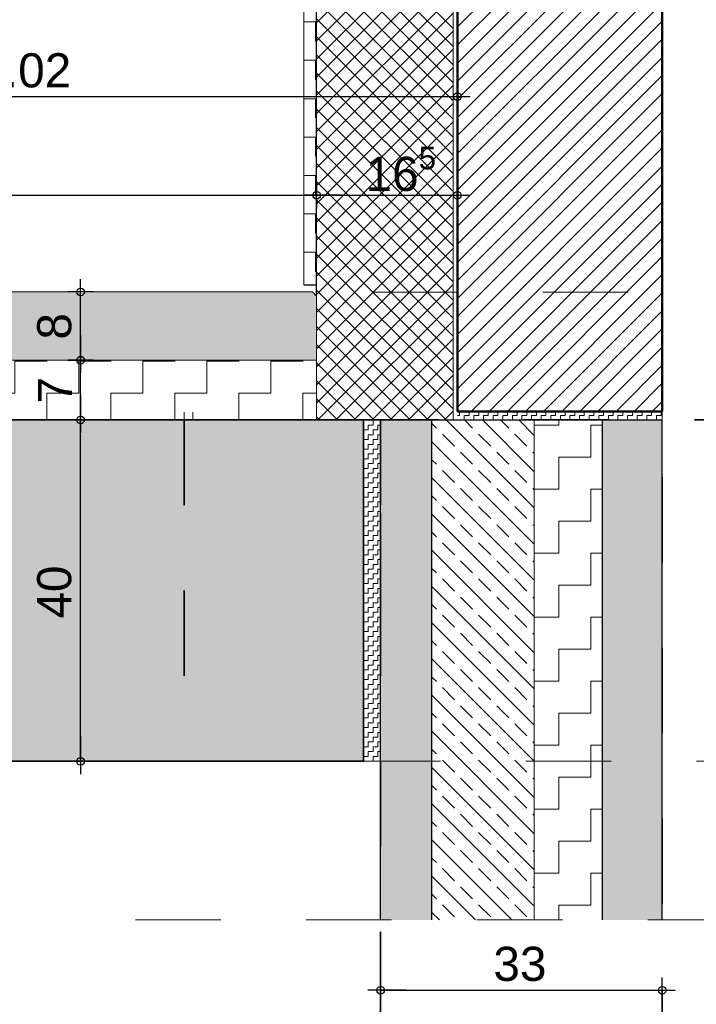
# Model space of a CAD drawing. Header units: metres. Extents: x 1316.5 to 1415.3, y -94.1 to -52.
# Tile 552 of 656: x 1413.5 to 1414.3, y -76.8 to -75.7. Entities that reach past the tile are written whole.
import ezdxf

# ---------------------------------------------------------------- set-up
doc = ezdxf.new("R2010")
doc.units = ezdxf.units.M
doc.header["$PDMODE"] = 65
for name, pattern in [('AUSGEZOGEN', [0]), ('GETRENNT2_S10', [0.045, 0.02, -0.01, 0, -0.005, 0, -0.01]), ('PUNKT2_S9', [0.0015, 0, -0.0015]), ('STRICHPUNKT2_S5', [0.1, 0.07, -0.01, 0.01, -0.01]), ('VERDECKT2_S2', [0.03, 0.02, -0.01])]:
    doc.linetypes.add(name, pattern=pattern)
for name, color, linetype, lineweight in [('XR$3$Achsen', 4, 'AUSGEZOGEN', 13), ('XR$3$Allgemein', 4, 'AUSGEZOGEN', 13), ('XR$3$Bodenplatte', 1, 'AUSGEZOGEN', 50), ('XR$3$Fenster', 3, 'AUSGEZOGEN', 18), ('XR$3$Maßlinie 1_50', 7, 'AUSGEZOGEN', 25), ('XR$3$Muster', 4, 'AUSGEZOGEN', 13), ('XR$3$Möblierung', 4, 'AUSGEZOGEN', 13), ('XR$3$Schraffur', 4, 'AUSGEZOGEN', 13), ('XR$3$STANDARD_1', 7, 'AUSGEZOGEN', 25), ('XR$3$Türen', 3, 'AUSGEZOGEN', 18), ('XR$3$Wand', 1, 'AUSGEZOGEN', 50), ('XR$3$Wand Mauerwerk tr_1', 42, 'AUSGEZOGEN', 18)]:
    doc.layers.add(name, color=color, linetype=linetype, lineweight=lineweight)
doc.styles.add('ARIAL', font='arial.ttf')
doc.dimstyles.new('DIMSTYLE_21', dxfattribs={"dimtxt": 0.04, "dimasz": 0.03, "dimexe": 0, "dimexo": 1e-06, "dimgap": 0.02, "dimtad": 2, "dimdec": 0, "dimlfac": 100, "dimrnd": 0.5, "dimzin": 12, "dimdsep": 46, "dimtxsty": 'ARIAL', "dimblk1": 'ALL_ML_KREIS', "dimblk2": 'ALL_ML_KREIS', "dimsah": 1, "dimcen": 0, "dimse1": 1, "dimse2": 1, "dimclrd": 7, "dimclre": 7, "dimclrt": 7, "dimadec": 0, "dimazin": 0, "dimtfac": 1, "dimtdec": 0, "dimtix": 1, "dimtmove": 2, "dimatfit": 3, "dimfxl": 0, "dimtzin": 0, "dimlwd": 0, "dimlwe": 25, "dimarcsym": 0})
doc.dimstyles.new('DIMSTYLE_25', dxfattribs={"dimtxt": 0.03, "dimasz": 0.03, "dimexe": 0, "dimexo": 1e-06, "dimgap": 0.015, "dimtad": 2, "dimdec": 0, "dimlfac": 100, "dimrnd": 0.5, "dimzin": 12, "dimdsep": 46, "dimtxsty": 'ARIAL', "dimblk1": 'ALL_ML_KREIS', "dimblk2": 'ALL_ML_KREIS', "dimsah": 1, "dimcen": 0, "dimse1": 1, "dimse2": 1, "dimclrd": 7, "dimclre": 7, "dimclrt": 7, "dimadec": 0, "dimazin": 0, "dimtfac": 1, "dimtdec": 0, "dimtix": 1, "dimtmove": 2, "dimatfit": 3, "dimfxl": 0, "dimtzin": 0, "dimlwd": 0, "dimlwe": 25, "dimarcsym": 0})
doc.dimstyles.new('DIMSTYLE_27', dxfattribs={"dimtxt": 0.04, "dimasz": 0.03, "dimexe": 0, "dimexo": 1e-06, "dimgap": 0.02, "dimtad": 2, "dimrnd": 0.005, "dimzin": 4, "dimdsep": 46, "dimtxsty": 'ARIAL', "dimblk1": 'ALL_ML_KREIS', "dimblk2": 'ALL_ML_KREIS', "dimsah": 1, "dimcen": 0, "dimse1": 1, "dimse2": 1, "dimclrd": 7, "dimclre": 7, "dimclrt": 7, "dimadec": 0, "dimazin": 0, "dimtfac": 1, "dimtdec": 0, "dimtix": 1, "dimtmove": 2, "dimatfit": 3, "dimfxl": 0, "dimtzin": 0, "dimlwd": 0, "dimlwe": 25, "dimarcsym": 0})
doc.dimstyles.new('DIMSTYLE_36', dxfattribs={"dimtxt": 0.03, "dimasz": 0.03, "dimexe": 0, "dimexo": 1e-06, "dimgap": 0.015, "dimtad": 2, "dimdec": 0, "dimlfac": 100, "dimrnd": 0.5, "dimzin": 12, "dimdsep": 46, "dimtxsty": 'ARIAL', "dimblk1": 'ALL_ML_KREIS', "dimblk2": 'ALL_ML_KREIS', "dimsah": 1, "dimcen": 0, "dimse1": 1, "dimse2": 1, "dimclrd": 7, "dimclre": 7, "dimclrt": 7, "dimadec": 0, "dimazin": 0, "dimtfac": 1, "dimtdec": 0, "dimtix": 1, "dimtmove": 2, "dimatfit": 3, "dimfxl": 0, "dimtvp": 1.2, "dimtzin": 0, "dimlwd": 0, "dimlwe": 25, "dimarcsym": 0})
doc.dimstyles.new('DIMSTYLE_37', dxfattribs={"dimtxt": 0.04, "dimasz": 0.03, "dimexe": 0, "dimexo": 1e-06, "dimgap": 0.02, "dimtad": 2, "dimdec": 3, "dimrnd": 0.005, "dimzin": 4, "dimdsep": 46, "dimtxsty": 'ARIAL', "dimblk1": 'ALL_ML_KREIS', "dimblk2": 'ALL_ML_KREIS', "dimsah": 1, "dimcen": 0, "dimse1": 1, "dimse2": 1, "dimclrd": 7, "dimclre": 7, "dimclrt": 7, "dimadec": 0, "dimazin": 0, "dimtfac": 1, "dimtdec": 0, "dimtix": 1, "dimtmove": 2, "dimatfit": 3, "dimfxl": 0, "dimtzin": 0, "dimlwd": 0, "dimlwe": 25, "dimarcsym": 0})
doc.dimstyles.new('DIMSTYLE_4', dxfattribs={"dimtxt": 0.04, "dimasz": 0.03, "dimexe": 0, "dimexo": 1e-06, "dimgap": 0.02, "dimtad": 2, "dimdec": 1, "dimlfac": 100, "dimrnd": 0.5, "dimzin": 4, "dimdsep": 46, "dimtxsty": 'ARIAL', "dimblk1": 'ALL_ML_KREIS', "dimblk2": 'ALL_ML_KREIS', "dimsah": 1, "dimcen": 0, "dimse1": 1, "dimse2": 1, "dimclrd": 7, "dimclre": 7, "dimclrt": 7, "dimadec": 0, "dimazin": 0, "dimtfac": 1, "dimtdec": 0, "dimtix": 1, "dimtmove": 2, "dimatfit": 3, "dimfxl": 0, "dimtzin": 0, "dimlwd": 0, "dimlwe": 25, "dimarcsym": 0})
doc.dimstyles.new('DIMSTYLE_5', dxfattribs={"dimtxt": 0.04, "dimasz": 0.03, "dimexe": 0, "dimexo": 1e-06, "dimgap": 0.02, "dimtad": 2, "dimdec": 1, "dimlfac": 100, "dimrnd": 0.5, "dimzin": 4, "dimdsep": 46, "dimtxsty": 'ARIAL', "dimblk1": 'ALL_ML_KREIS', "dimblk2": 'ALL_ML_KREIS', "dimsah": 1, "dimcen": 0, "dimse1": 1, "dimse2": 1, "dimclrd": 7, "dimclre": 7, "dimclrt": 7, "dimadec": 0, "dimazin": 0, "dimtfac": 1, "dimtdec": 0, "dimtix": 1, "dimtmove": 2, "dimatfit": 3, "dimfxl": 0, "dimtvp": 1.2, "dimtzin": 0, "dimlwd": 0, "dimlwe": 25, "dimarcsym": 0})
pattern_1 = [(90, (-0.01125, 0.01125), (-0.005625, 0.005625), [0.005625, -0.005625]), (180, (-0.01125, 0.01125), (-0.005625, -0.005625), [0.005625, -0.005625])]
pattern_2 = [(90, (-0.075, 0.075), (-0.0375, 0.0375), [0.0375, -0.0375]), (180, (-0.075, 0.075), (-0.0375, -0.0375), [0.0375, -0.0375])]

# ---------------------------------------------------------------- blocks, each defined once
blk = doc.blocks.new('ALL_ML_KREIS')
at = {"color": 0, "linetype": 'ByBlock', "lineweight": -2}
for p, q in [((0, -0.5), (0, 0.5)), ((-1, 0), (0.5, 0))]:
    blk.add_line(p, q, dxfattribs=at)
blk.add_circle((0, 0), 0.15, dxfattribs=at)
blk = doc.blocks.new('*D193')
at = {"layer": 'DEFPOINTS', "color": 7, "linetype": 'AUSGEZOGEN', "lineweight": 25, "transparency": 33554687}
for p in [(1413.624, -76.1564), (1413.6022, -76.5564), (1413.6295, -76.5564)]:
    blk.add_point(p, dxfattribs=at)
at = {"layer": 'XR$3$Maßlinie 1_50', "color": 7, "linetype": 'AUSGEZOGEN', "lineweight": -2, "transparency": 33554687}
blk.add_line((1413.6022, -76.5564), (1413.6022, -76.1564), dxfattribs=at)
at = {"layer": 'XR$3$Maßlinie 1_50', "color": 7, "linetype": 'AUSGEZOGEN', "lineweight": 25, "transparency": 33554687, "xscale": 0.03, "yscale": 0.03, "zscale": 0.03}
for p, rotation in [((1413.6022, -76.1564), 90), ((1413.6022, -76.5564), 270)]:
    blk.add_blockref('ALL_ML_KREIS', p, dxfattribs=dict(at, rotation=rotation))
at = {"layer": 'XR$3$Maßlinie 1_50', "color": 7, "linetype": 'AUSGEZOGEN', "lineweight": 25, "transparency": 33554687, "insert": (1413.5716, -76.3581), "char_height": 0.04, "width": 0.08, "attachment_point": 5, "rotation": 90, "style": 'ARIAL'}
blk.add_mtext('\\A1;{40}', dxfattribs=at)
blk = doc.blocks.new('*D194')
at = {"layer": 'DEFPOINTS', "color": 7, "linetype": 'AUSGEZOGEN', "lineweight": 25, "transparency": 33554687}
for p in [(1413.6268, -76.0864), (1413.6022, -76.1564), (1413.624, -76.1564)]:
    blk.add_point(p, dxfattribs=at)
at = {"layer": 'XR$3$Maßlinie 1_50', "color": 7, "linetype": 'AUSGEZOGEN', "lineweight": -2, "transparency": 33554687}
blk.add_line((1413.6022, -76.1564), (1413.6022, -76.0864), dxfattribs=at)
at = {"layer": 'XR$3$Maßlinie 1_50', "color": 7, "linetype": 'AUSGEZOGEN', "lineweight": 25, "transparency": 33554687, "xscale": 0.03, "yscale": 0.03, "zscale": 0.03}
for p, rotation in [((1413.6022, -76.0864), 90), ((1413.6022, -76.1564), 270)]:
    blk.add_blockref('ALL_ML_KREIS', p, dxfattribs=dict(at, rotation=rotation))
at = {"layer": 'XR$3$Maßlinie 1_50', "color": 7, "linetype": 'AUSGEZOGEN', "lineweight": 25, "transparency": 33554687, "insert": (1413.5722, -76.1216), "char_height": 0.04, "width": 0.04, "attachment_point": 5, "rotation": 90, "style": 'ARIAL'}
blk.add_mtext('\\A1;{7}', dxfattribs=at)
blk = doc.blocks.new('*D195')
at = {"layer": 'DEFPOINTS', "color": 7, "linetype": 'AUSGEZOGEN', "lineweight": 25, "transparency": 33554687}
for p in [(1413.8033, -76.0064), (1413.6022, -76.0864), (1413.6268, -76.0864)]:
    blk.add_point(p, dxfattribs=at)
at = {"layer": 'XR$3$Maßlinie 1_50', "color": 7, "linetype": 'AUSGEZOGEN', "lineweight": -2, "transparency": 33554687}
blk.add_line((1413.6022, -76.0864), (1413.6022, -76.0064), dxfattribs=at)
at = {"layer": 'XR$3$Maßlinie 1_50', "color": 7, "linetype": 'AUSGEZOGEN', "lineweight": 25, "transparency": 33554687, "xscale": 0.03, "yscale": 0.03, "zscale": 0.03}
for p, rotation in [((1413.6022, -76.0064), 90), ((1413.6022, -76.0864), 270)]:
    blk.add_blockref('ALL_ML_KREIS', p, dxfattribs=dict(at, rotation=rotation))
at = {"layer": 'XR$3$Maßlinie 1_50', "color": 7, "linetype": 'AUSGEZOGEN', "lineweight": 25, "transparency": 33554687, "insert": (1413.5716, -76.0467), "char_height": 0.04, "width": 0.04, "attachment_point": 5, "rotation": 90, "style": 'ARIAL'}
blk.add_mtext('\\A1;{8}', dxfattribs=at)
blk = doc.blocks.new('*D275')
at = {"layer": 'DEFPOINTS', "color": 7, "linetype": 'AUSGEZOGEN', "lineweight": 25, "transparency": 33554687}
for p in [(1413.9438, -76.1564), (1414.608, -76.5564), (1414.6353, -76.5564)]:
    blk.add_point(p, dxfattribs=at)
at = {"layer": 'XR$3$Maßlinie 1_50', "color": 7, "linetype": 'AUSGEZOGEN', "lineweight": -2, "transparency": 33554687}
blk.add_line((1414.6353, -76.5564), (1414.6353, -76.1564), dxfattribs=at)
at = {"layer": 'XR$3$Maßlinie 1_50', "color": 7, "linetype": 'AUSGEZOGEN', "lineweight": 25, "transparency": 33554687, "xscale": 0.03, "yscale": 0.03, "zscale": 0.03}
for p, rotation in [((1414.6353, -76.1564), 90), ((1414.6353, -76.5564), 270)]:
    blk.add_blockref('ALL_ML_KREIS', p, dxfattribs=dict(at, rotation=rotation))
at = {"layer": 'XR$3$Maßlinie 1_50', "color": 7, "linetype": 'AUSGEZOGEN', "lineweight": 25, "transparency": 33554687, "insert": (1414.6098, -76.3577), "char_height": 0.03, "width": 0.06, "attachment_point": 5, "rotation": 90, "style": 'ARIAL'}
blk.add_mtext('\\A1;{40}', dxfattribs=at)
blk = doc.blocks.new('*D276')
at = {"layer": 'DEFPOINTS', "color": 7, "linetype": 'AUSGEZOGEN', "lineweight": 25, "transparency": 33554687}
for p in [(1414.2838, -76.1464), (1413.9438, -76.1564), (1414.6353, -76.1564)]:
    blk.add_point(p, dxfattribs=at)
at = {"layer": 'XR$3$Maßlinie 1_50', "color": 7, "linetype": 'AUSGEZOGEN', "lineweight": -2, "transparency": 33554687}
blk.add_line((1414.6353, -76.1564), (1414.6353, -76.1464), dxfattribs=at)
at = {"layer": 'XR$3$Maßlinie 1_50', "color": 7, "linetype": 'AUSGEZOGEN', "lineweight": 25, "transparency": 33554687, "xscale": 0.03, "yscale": 0.03, "zscale": 0.03}
for p, rotation in [((1414.6353, -76.1564), 270), ((1414.6353, -76.1464), 90)]:
    blk.add_blockref('ALL_ML_KREIS', p, dxfattribs=dict(at, rotation=rotation))
at = {"layer": 'XR$3$Maßlinie 1_50', "color": 7, "linetype": 'AUSGEZOGEN', "lineweight": 25, "transparency": 33554687, "insert": (1414.5953, -76.1487), "char_height": 0.03, "width": 0.03, "attachment_point": 5, "rotation": 90, "style": 'ARIAL'}
blk.add_mtext('\\A1;{1}', dxfattribs=at)
blk = doc.blocks.new('*D277')
at = {"layer": 'DEFPOINTS', "color": 7, "linetype": 'AUSGEZOGEN', "lineweight": 25, "transparency": 33554687}
for p in [(1414.2838, -75.4964), (1414.2838, -76.1464), (1414.6353, -76.1464)]:
    blk.add_point(p, dxfattribs=at)
at = {"layer": 'XR$3$Maßlinie 1_50', "color": 7, "linetype": 'AUSGEZOGEN', "lineweight": -2, "transparency": 33554687}
blk.add_line((1414.6353, -76.1464), (1414.6353, -75.4964), dxfattribs=at)
at = {"layer": 'XR$3$Maßlinie 1_50', "color": 7, "linetype": 'AUSGEZOGEN', "lineweight": 25, "transparency": 33554687, "xscale": 0.03, "yscale": 0.03, "zscale": 0.03}
for p, rotation in [((1414.6353, -75.4964), 90), ((1414.6353, -76.1464), 270)]:
    blk.add_blockref('ALL_ML_KREIS', p, dxfattribs=dict(at, rotation=rotation))
at = {"layer": 'XR$3$Maßlinie 1_50', "color": 7, "linetype": 'AUSGEZOGEN', "lineweight": 25, "transparency": 33554687, "insert": (1414.6098, -75.8228), "char_height": 0.03, "width": 0.06, "attachment_point": 5, "rotation": 90, "style": 'ARIAL'}
blk.add_mtext('\\A1;{65}', dxfattribs=at)
blk = doc.blocks.new('*D288')
at = {"layer": 'DEFPOINTS', "color": 7, "linetype": 'AUSGEZOGEN', "lineweight": 25, "transparency": 33554687}
for p in [(1414.2838, -75.2564), (1414.2838, -76.1564), (1414.7796, -76.1564)]:
    blk.add_point(p, dxfattribs=at)
at = {"layer": 'XR$3$Maßlinie 1_50', "color": 7, "linetype": 'AUSGEZOGEN', "lineweight": -2, "transparency": 33554687}
blk.add_line((1414.7796, -76.1564), (1414.7796, -75.2564), dxfattribs=at)
at = {"layer": 'XR$3$Maßlinie 1_50', "color": 7, "linetype": 'AUSGEZOGEN', "lineweight": 25, "transparency": 33554687, "xscale": 0.03, "yscale": 0.03, "zscale": 0.03}
for p, rotation in [((1414.7796, -75.2564), 90), ((1414.7796, -76.1564), 270)]:
    blk.add_blockref('ALL_ML_KREIS', p, dxfattribs=dict(at, rotation=rotation))
at = {"layer": 'XR$3$Maßlinie 1_50', "color": 7, "linetype": 'AUSGEZOGEN', "lineweight": 25, "transparency": 33554687, "insert": (1414.7541, -75.7077), "char_height": 0.03, "width": 0.06, "attachment_point": 5, "rotation": 90, "style": 'ARIAL'}
blk.add_mtext('\\A1;{90}', dxfattribs=at)
blk = doc.blocks.new('*D296')
at = {"layer": 'DEFPOINTS', "color": 7, "linetype": 'AUSGEZOGEN', "lineweight": 25, "transparency": 33554687}
for p in [(1413.0238, -76.5564), (1413.9338, -76.5564), (1413.0238, -77.068)]:
    blk.add_point(p, dxfattribs=at)
at = {"layer": 'XR$3$Maßlinie 1_50', "color": 7, "linetype": 'AUSGEZOGEN', "lineweight": -2, "transparency": 33554687}
blk.add_line((1413.0238, -77.068), (1413.9338, -77.068), dxfattribs=at)
at = {"layer": 'XR$3$Maßlinie 1_50', "color": 7, "linetype": 'AUSGEZOGEN', "lineweight": 25, "transparency": 33554687, "xscale": 0.03, "yscale": 0.03, "zscale": 0.03, "rotation": 180}
blk.add_blockref('ALL_ML_KREIS', (1413.0238, -77.068), dxfattribs=at)
at = {"layer": 'XR$3$Maßlinie 1_50', "color": 7, "linetype": 'AUSGEZOGEN', "lineweight": 25, "transparency": 33554687, "xscale": 0.03, "yscale": 0.03, "zscale": 0.03}
blk.add_blockref('ALL_ML_KREIS', (1413.9338, -77.068), dxfattribs=at)
at = {"layer": 'XR$3$Maßlinie 1_50', "color": 7, "linetype": 'AUSGEZOGEN', "lineweight": 25, "transparency": 33554687, "insert": (1413.4808, -77.0374), "char_height": 0.04, "width": 0.16, "attachment_point": 5, "style": 'ARIAL'}
blk.add_mtext('\\A1;{\\A1;{91\\H0.026400;\\S^ ;}}', dxfattribs=at)
blk = doc.blocks.new('*D297')
at = {"layer": 'DEFPOINTS', "color": 7, "linetype": 'AUSGEZOGEN', "lineweight": 25, "transparency": 33554687}
for p in [(1413.9338, -76.5564), (1413.9538, -76.5564), (1413.9338, -77.068)]:
    blk.add_point(p, dxfattribs=at)
at = {"layer": 'XR$3$Maßlinie 1_50', "color": 7, "linetype": 'AUSGEZOGEN', "lineweight": -2, "transparency": 33554687}
blk.add_line((1413.9338, -77.068), (1413.9538, -77.068), dxfattribs=at)
at = {"layer": 'XR$3$Maßlinie 1_50', "color": 7, "linetype": 'AUSGEZOGEN', "lineweight": 25, "transparency": 33554687, "xscale": 0.03, "yscale": 0.03, "zscale": 0.03, "rotation": 180}
blk.add_blockref('ALL_ML_KREIS', (1413.9338, -77.068), dxfattribs=at)
at = {"layer": 'XR$3$Maßlinie 1_50', "color": 7, "linetype": 'AUSGEZOGEN', "lineweight": 25, "transparency": 33554687, "xscale": 0.03, "yscale": 0.03, "zscale": 0.03}
blk.add_blockref('ALL_ML_KREIS', (1413.9538, -77.068), dxfattribs=at)
at = {"layer": 'XR$3$Maßlinie 1_50', "color": 7, "linetype": 'AUSGEZOGEN', "lineweight": 25, "transparency": 33554687, "insert": (1413.9437, -77.023), "char_height": 0.04, "width": 0.12, "attachment_point": 5, "style": 'ARIAL'}
blk.add_mtext('\\A1;{\\A1;{2\\H0.026400;\\S^ ;}}', dxfattribs=at)
blk = doc.blocks.new('*D298')
at = {"layer": 'DEFPOINTS', "color": 7, "linetype": 'AUSGEZOGEN', "lineweight": 25, "transparency": 33554687}
for p in [(1413.9538, -76.5564), (1414.0138, -76.7422), (1413.9538, -77.068)]:
    blk.add_point(p, dxfattribs=at)
at = {"layer": 'XR$3$Maßlinie 1_50', "color": 7, "linetype": 'AUSGEZOGEN', "lineweight": -2, "transparency": 33554687}
blk.add_line((1413.9538, -77.068), (1414.0138, -77.068), dxfattribs=at)
at = {"layer": 'XR$3$Maßlinie 1_50', "color": 7, "linetype": 'AUSGEZOGEN', "lineweight": 25, "transparency": 33554687, "xscale": 0.03, "yscale": 0.03, "zscale": 0.03, "rotation": 180}
blk.add_blockref('ALL_ML_KREIS', (1413.9538, -77.068), dxfattribs=at)
at = {"layer": 'XR$3$Maßlinie 1_50', "color": 7, "linetype": 'AUSGEZOGEN', "lineweight": 25, "transparency": 33554687, "xscale": 0.03, "yscale": 0.03, "zscale": 0.03}
blk.add_blockref('ALL_ML_KREIS', (1414.0138, -77.068), dxfattribs=at)
at = {"layer": 'XR$3$Maßlinie 1_50', "color": 7, "linetype": 'AUSGEZOGEN', "lineweight": 25, "transparency": 33554687, "insert": (1413.9835, -77.0374), "char_height": 0.04, "width": 0.12, "attachment_point": 5, "style": 'ARIAL'}
blk.add_mtext('\\A1;{\\A1;{6\\H0.026400;\\S^ ;}}', dxfattribs=at)
blk = doc.blocks.new('*D299')
at = {"layer": 'DEFPOINTS', "color": 7, "linetype": 'AUSGEZOGEN', "lineweight": 25, "transparency": 33554687}
for p in [(1414.0138, -76.7422), (1414.1338, -76.7422), (1414.0138, -77.068)]:
    blk.add_point(p, dxfattribs=at)
at = {"layer": 'XR$3$Maßlinie 1_50', "color": 7, "linetype": 'AUSGEZOGEN', "lineweight": -2, "transparency": 33554687}
blk.add_line((1414.0138, -77.068), (1414.1338, -77.068), dxfattribs=at)
at = {"layer": 'XR$3$Maßlinie 1_50', "color": 7, "linetype": 'AUSGEZOGEN', "lineweight": 25, "transparency": 33554687, "xscale": 0.03, "yscale": 0.03, "zscale": 0.03, "rotation": 180}
blk.add_blockref('ALL_ML_KREIS', (1414.0138, -77.068), dxfattribs=at)
at = {"layer": 'XR$3$Maßlinie 1_50', "color": 7, "linetype": 'AUSGEZOGEN', "lineweight": 25, "transparency": 33554687, "xscale": 0.03, "yscale": 0.03, "zscale": 0.03}
blk.add_blockref('ALL_ML_KREIS', (1414.1338, -77.068), dxfattribs=at)
at = {"layer": 'XR$3$Maßlinie 1_50', "color": 7, "linetype": 'AUSGEZOGEN', "lineweight": 25, "transparency": 33554687, "insert": (1414.0722, -77.038), "char_height": 0.04, "width": 0.16, "attachment_point": 5, "style": 'ARIAL'}
blk.add_mtext('\\A1;{\\A1;{12\\H0.026400;\\S^ ;}}', dxfattribs=at)
blk = doc.blocks.new('*D300')
at = {"layer": 'DEFPOINTS', "color": 7, "linetype": 'AUSGEZOGEN', "lineweight": 25, "transparency": 33554687}
for p in [(1414.1338, -76.7422), (1414.2138, -76.7422), (1414.1338, -77.068)]:
    blk.add_point(p, dxfattribs=at)
at = {"layer": 'XR$3$Maßlinie 1_50', "color": 7, "linetype": 'AUSGEZOGEN', "lineweight": -2, "transparency": 33554687}
blk.add_line((1414.1338, -77.068), (1414.2138, -77.068), dxfattribs=at)
at = {"layer": 'XR$3$Maßlinie 1_50', "color": 7, "linetype": 'AUSGEZOGEN', "lineweight": 25, "transparency": 33554687, "xscale": 0.03, "yscale": 0.03, "zscale": 0.03, "rotation": 180}
blk.add_blockref('ALL_ML_KREIS', (1414.1338, -77.068), dxfattribs=at)
at = {"layer": 'XR$3$Maßlinie 1_50', "color": 7, "linetype": 'AUSGEZOGEN', "lineweight": 25, "transparency": 33554687, "xscale": 0.03, "yscale": 0.03, "zscale": 0.03}
blk.add_blockref('ALL_ML_KREIS', (1414.2138, -77.068), dxfattribs=at)
at = {"layer": 'XR$3$Maßlinie 1_50', "color": 7, "linetype": 'AUSGEZOGEN', "lineweight": 25, "transparency": 33554687, "insert": (1414.1735, -77.0374), "char_height": 0.04, "width": 0.12, "attachment_point": 5, "style": 'ARIAL'}
blk.add_mtext('\\A1;{\\A1;{8\\H0.026400;\\S^ ;}}', dxfattribs=at)
blk = doc.blocks.new('*D301')
at = {"layer": 'DEFPOINTS', "color": 7, "linetype": 'AUSGEZOGEN', "lineweight": 25, "transparency": 33554687}
for p in [(1414.2138, -76.7422), (1414.2838, -76.7422), (1414.2138, -77.068)]:
    blk.add_point(p, dxfattribs=at)
at = {"layer": 'XR$3$Maßlinie 1_50', "color": 7, "linetype": 'AUSGEZOGEN', "lineweight": -2, "transparency": 33554687}
blk.add_line((1414.2138, -77.068), (1414.2838, -77.068), dxfattribs=at)
at = {"layer": 'XR$3$Maßlinie 1_50', "color": 7, "linetype": 'AUSGEZOGEN', "lineweight": 25, "transparency": 33554687, "xscale": 0.03, "yscale": 0.03, "zscale": 0.03, "rotation": 180}
blk.add_blockref('ALL_ML_KREIS', (1414.2138, -77.068), dxfattribs=at)
at = {"layer": 'XR$3$Maßlinie 1_50', "color": 7, "linetype": 'AUSGEZOGEN', "lineweight": 25, "transparency": 33554687, "xscale": 0.03, "yscale": 0.03, "zscale": 0.03}
blk.add_blockref('ALL_ML_KREIS', (1414.2838, -77.068), dxfattribs=at)
at = {"layer": 'XR$3$Maßlinie 1_50', "color": 7, "linetype": 'AUSGEZOGEN', "lineweight": 25, "transparency": 33554687, "insert": (1414.2485, -77.038), "char_height": 0.04, "width": 0.12, "attachment_point": 5, "style": 'ARIAL'}
blk.add_mtext('\\A1;{\\A1;{7\\H0.026400;\\S^ ;}}', dxfattribs=at)
blk = doc.blocks.new('*D304')
at = {"layer": 'DEFPOINTS', "color": 7, "linetype": 'AUSGEZOGEN', "lineweight": 25, "transparency": 33554687}
for p in [(1413.0238, -75.8931), (1413.8788, -76.0445), (1413.0238, -76.1564)]:
    blk.add_point(p, dxfattribs=at)
at = {"layer": 'XR$3$Maßlinie 1_50', "color": 7, "linetype": 'AUSGEZOGEN', "lineweight": -2, "transparency": 33554687}
blk.add_line((1413.0238, -75.8931), (1413.8788, -75.8931), dxfattribs=at)
at = {"layer": 'XR$3$Maßlinie 1_50', "color": 7, "linetype": 'AUSGEZOGEN', "lineweight": 25, "transparency": 33554687, "xscale": 0.03, "yscale": 0.03, "zscale": 0.03, "rotation": 180}
blk.add_blockref('ALL_ML_KREIS', (1413.0238, -75.8931), dxfattribs=at)
at = {"layer": 'XR$3$Maßlinie 1_50', "color": 7, "linetype": 'AUSGEZOGEN', "lineweight": 25, "transparency": 33554687, "xscale": 0.03, "yscale": 0.03, "zscale": 0.03}
blk.add_blockref('ALL_ML_KREIS', (1413.8788, -75.8931), dxfattribs=at)
at = {"layer": 'XR$3$Maßlinie 1_50', "color": 7, "linetype": 'AUSGEZOGEN', "lineweight": 25, "transparency": 33554687, "insert": (1413.4675, -75.8625), "char_height": 0.04, "width": 0.16, "attachment_point": 5, "style": 'ARIAL'}
blk.add_mtext('\\A1;{\\A1;{85\\H0.026400;\\S5^ ;}}', dxfattribs=at)
blk = doc.blocks.new('*D305')
at = {"layer": 'DEFPOINTS', "color": 7, "linetype": 'AUSGEZOGEN', "lineweight": 25, "transparency": 33554687}
for p in [(1413.8788, -75.8931), (1413.8788, -76.0445), (1414.0438, -76.0451)]:
    blk.add_point(p, dxfattribs=at)
at = {"layer": 'XR$3$Maßlinie 1_50', "color": 7, "linetype": 'AUSGEZOGEN', "lineweight": -2, "transparency": 33554687}
blk.add_line((1413.8788, -75.8931), (1414.0438, -75.8931), dxfattribs=at)
at = {"layer": 'XR$3$Maßlinie 1_50', "color": 7, "linetype": 'AUSGEZOGEN', "lineweight": 25, "transparency": 33554687, "xscale": 0.03, "yscale": 0.03, "zscale": 0.03, "rotation": 180}
blk.add_blockref('ALL_ML_KREIS', (1413.8788, -75.8931), dxfattribs=at)
at = {"layer": 'XR$3$Maßlinie 1_50', "color": 7, "linetype": 'AUSGEZOGEN', "lineweight": 25, "transparency": 33554687, "xscale": 0.03, "yscale": 0.03, "zscale": 0.03}
blk.add_blockref('ALL_ML_KREIS', (1414.0438, -75.8931), dxfattribs=at)
at = {"layer": 'XR$3$Maßlinie 1_50', "color": 7, "linetype": 'AUSGEZOGEN', "lineweight": 25, "transparency": 33554687, "insert": (1413.9775, -75.8625), "char_height": 0.04, "width": 0.16, "attachment_point": 5, "style": 'ARIAL'}
blk.add_mtext('\\A1;{\\A1;{16\\H0.026400;\\S5^ ;}}', dxfattribs=at)
blk = doc.blocks.new('*D306')
at = {"layer": 'DEFPOINTS', "color": 7, "linetype": 'AUSGEZOGEN', "lineweight": 25, "transparency": 33554687}
for p in [(1412.8788, -75.6547), (1414.0438, -76.0288), (1412.8788, -76.0432)]:
    blk.add_point(p, dxfattribs=at)
at = {"layer": 'XR$3$Maßlinie 1_50', "color": 7, "linetype": 'AUSGEZOGEN', "lineweight": -2, "transparency": 33554687}
blk.add_line((1412.8788, -75.6547), (1414.0438, -75.6547), dxfattribs=at)
at = {"layer": 'XR$3$Maßlinie 1_50', "color": 7, "linetype": 'AUSGEZOGEN', "lineweight": 25, "transparency": 33554687, "xscale": 0.03, "yscale": 0.03, "zscale": 0.03, "rotation": 180}
blk.add_blockref('ALL_ML_KREIS', (1412.8788, -75.6547), dxfattribs=at)
at = {"layer": 'XR$3$Maßlinie 1_50', "color": 7, "linetype": 'AUSGEZOGEN', "lineweight": 25, "transparency": 33554687, "xscale": 0.03, "yscale": 0.03, "zscale": 0.03}
blk.add_blockref('ALL_ML_KREIS', (1414.0438, -75.6547), dxfattribs=at)
at = {"layer": 'XR$3$Maßlinie 1_50', "color": 7, "linetype": 'AUSGEZOGEN', "lineweight": 25, "transparency": 33554687, "insert": (1413.4682, -75.624), "char_height": 0.04, "width": 0.2, "attachment_point": 5, "style": 'ARIAL'}
blk.add_mtext('\\A1;{\\A1;{1.16\\H0.026400;\\S5^ ;}}', dxfattribs=at)
blk = doc.blocks.new('*D308')
at = {"layer": 'DEFPOINTS', "color": 7, "linetype": 'AUSGEZOGEN', "lineweight": 25, "transparency": 33554687}
for p in [(1413.0238, -75.7776), (1414.0438, -76.1207), (1413.0238, -76.5564)]:
    blk.add_point(p, dxfattribs=at)
at = {"layer": 'XR$3$Maßlinie 1_50', "color": 7, "linetype": 'AUSGEZOGEN', "lineweight": -2, "transparency": 33554687}
blk.add_line((1413.0238, -75.7776), (1414.0438, -75.7776), dxfattribs=at)
at = {"layer": 'XR$3$Maßlinie 1_50', "color": 7, "linetype": 'AUSGEZOGEN', "lineweight": 25, "transparency": 33554687, "xscale": 0.03, "yscale": 0.03, "zscale": 0.03, "rotation": 180}
blk.add_blockref('ALL_ML_KREIS', (1413.0238, -75.7776), dxfattribs=at)
at = {"layer": 'XR$3$Maßlinie 1_50', "color": 7, "linetype": 'AUSGEZOGEN', "lineweight": 25, "transparency": 33554687, "xscale": 0.03, "yscale": 0.03, "zscale": 0.03}
blk.add_blockref('ALL_ML_KREIS', (1414.0438, -75.7776), dxfattribs=at)
at = {"layer": 'XR$3$Maßlinie 1_50', "color": 7, "linetype": 'AUSGEZOGEN', "lineweight": 25, "transparency": 33554687, "insert": (1413.5369, -75.747), "char_height": 0.04, "width": 0.16, "attachment_point": 5, "style": 'ARIAL'}
blk.add_mtext('\\A1;{\\A1;{1.02\\H0.026400;\\S^ ;}}', dxfattribs=at)
blk = doc.blocks.new('*D331')
at = {"layer": 'DEFPOINTS', "color": 7, "linetype": 'AUSGEZOGEN', "lineweight": 25, "transparency": 33554687}
for p in [(1413.9538, -76.7422), (1414.2838, -76.7422), (1413.9538, -76.8247)]:
    blk.add_point(p, dxfattribs=at)
at = {"layer": 'XR$3$Maßlinie 1_50', "color": 7, "linetype": 'AUSGEZOGEN', "lineweight": -2, "transparency": 33554687}
blk.add_line((1413.9538, -76.8247), (1414.2838, -76.8247), dxfattribs=at)
at = {"layer": 'XR$3$Maßlinie 1_50', "color": 7, "linetype": 'AUSGEZOGEN', "lineweight": 25, "transparency": 33554687, "xscale": 0.03, "yscale": 0.03, "zscale": 0.03, "rotation": 180}
blk.add_blockref('ALL_ML_KREIS', (1413.9538, -76.8247), dxfattribs=at)
at = {"layer": 'XR$3$Maßlinie 1_50', "color": 7, "linetype": 'AUSGEZOGEN', "lineweight": 25, "transparency": 33554687, "xscale": 0.03, "yscale": 0.03, "zscale": 0.03}
blk.add_blockref('ALL_ML_KREIS', (1414.2838, -76.8247), dxfattribs=at)
at = {"layer": 'XR$3$Maßlinie 1_50', "color": 7, "linetype": 'AUSGEZOGEN', "lineweight": 25, "transparency": 33554687, "insert": (1414.117, -76.794), "char_height": 0.04, "width": 0.16, "attachment_point": 5, "style": 'ARIAL'}
blk.add_mtext('\\A1;{\\A1;{33\\H0.026400;\\S^ ;}}', dxfattribs=at)

msp = doc.modelspace()

# ---------------------------------------------------------------- hatches: boundary and pattern name
at = {"layer": 'XR$3$Allgemein', "linetype": 'AUSGEZOGEN', "lineweight": 13, "transparency": 33554687}
h = msp.add_hatch(dxfattribs=at)
h.set_pattern_fill('SCHRAFFUR_6', color=4, scale=0.01, style=0, pattern_type=2)
h.set_pattern_definition([(45, (0, 0), (-0.01060660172, 0.01060660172), []), (135, (0, 0), (-0.01060660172, -0.01060660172), [])])
h.paths.add_polyline_path([(1414.0388, -75.2514), (1414.4693, -75.2514), (1414.4693, -75.0914), (1413.8788, -75.0914), (1413.8788, -76.1564), (1414.0388, -76.1564)], flags=0)
at = {"layer": 'XR$3$Fenster', "linetype": 'AUSGEZOGEN', "lineweight": 13, "transparency": 33554687}
msp.add_hatch(color=253, dxfattribs=at).paths.add_polyline_path([(1412.8788, -76.0114), (1412.8788, -76.1514), (1412.8838, -76.1564), (1412.9388, -76.1564), (1412.9388, -76.0864), (1413.8788, -76.0864), (1413.8788, -76.0114), (1413.8738, -76.0064), (1412.8838, -76.0064)])
at = {"layer": 'XR$3$Muster', "linetype": 'AUSGEZOGEN', "lineweight": 13, "transparency": 33554687}
h = msp.add_hatch(dxfattribs=at)
h.set_pattern_fill('MUSTER', color=4, scale=0.0225, style=0, pattern_type=2)
h.set_pattern_definition([(0, (0.045, 0.045), (0.0225, 0.0225), [0.0225, -0.0225]), (90, (0.045, 0.045), (-0.0225, 0.0225), [0.0225, -0.0225])])
h.paths.add_polyline_path([(1414.4693, -75.0914), (1414.4693, -75.0764), (1413.8638, -75.0764), (1413.8638, -75.9964), (1413.8788, -75.9964), (1413.8788, -75.0914)], flags=0)
h = msp.add_hatch(dxfattribs=at)
h.set_pattern_fill('MUSTER', color=4, scale=0.0375, angle=90, style=0, pattern_type=2)
h.set_pattern_definition(pattern_2)
h.paths.add_polyline_path([(1412.9388, -76.1564), (1413.8788, -76.1564), (1413.8788, -76.0864), (1412.9388, -76.0864)], flags=0)
h = msp.add_hatch(dxfattribs=at)
h.set_pattern_fill('MUSTER', color=4, scale=0.005625, angle=90, style=0, pattern_type=2)
h.set_pattern_definition(pattern_1)
h.paths.add_polyline_path([(1414.2838, -76.1564), (1414.2838, -76.1464), (1414.0438, -76.1464), (1414.0438, -76.1564)], flags=0)
h = msp.add_hatch(dxfattribs=at)
h.set_pattern_fill('MUSTER', color=4, scale=0.005625, angle=90, style=0, pattern_type=2)
h.set_pattern_definition(pattern_1)
h.paths.add_polyline_path([(1413.9338, -76.5564), (1413.9538, -76.5564), (1413.9538, -76.1564), (1413.9338, -76.1564)], flags=0)
h = msp.add_hatch(dxfattribs=at)
h.set_pattern_fill('MUSTER', color=4, scale=0.0375, angle=90, style=0, pattern_type=2)
h.set_pattern_definition(pattern_2)
h.paths.add_polyline_path([(1414.1338, -76.7423), (1414.2138, -76.7423), (1414.2138, -76.1564), (1414.1338, -76.1564)], flags=0)
at = {"layer": 'XR$3$Möblierung', "linetype": 'AUSGEZOGEN', "lineweight": 13, "transparency": 33554687}
msp.add_hatch(color=8, dxfattribs=at).paths.add_polyline_path([(1413.9338, -76.1564), (1413.9338, -76.5564), (1413.0238, -76.5564), (1413.0238, -76.1564)], flags=16)
for points in [[(1414.0138, -76.1564), (1413.9538, -76.1564), (1413.9538, -76.7423), (1414.0138, -76.7423)], [(1414.2838, -76.1564), (1414.2138, -76.1564), (1414.2138, -76.7423), (1414.2838, -76.7423)]]:
    msp.add_hatch(color=253, dxfattribs=at).paths.add_polyline_path(points)
at = {"layer": 'XR$3$Schraffur', "linetype": 'AUSGEZOGEN', "lineweight": 13, "transparency": 33554687}
h = msp.add_hatch(dxfattribs=at)
h.set_pattern_fill('SCHRAFFUR_5', color=52, scale=0.01, style=0, pattern_type=2)
h.set_pattern_definition([(45, (0, 0), (-0.02121320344, 0.02121320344), []), (45, (-0.010607, 0.010607), (-0.02121320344, 0.02121320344), [])])
h.paths.add_polyline_path([(1414.2838, -75.4964), (1414.4693, -75.4964), (1414.4693, -75.2564), (1414.0438, -75.2564), (1414.0438, -76.1464), (1414.2838, -76.1464)], flags=0)
h = msp.add_hatch(dxfattribs=at)
h.set_pattern_fill('SCHRAFFUR_7', color=52, scale=0.01, angle=90, style=0, pattern_type=2)
h.set_pattern_definition([(135, (0, 0), (-0.02121320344, -0.02121320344), []), (135, (-0.010607, -0.010607), (-0.02121320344, -0.02121320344), [0.02, -0.01])])
h.paths.add_polyline_path([(1414.1338, -76.1564), (1414.0138, -76.1564), (1414.0138, -76.7423), (1414.1338, -76.7423)], flags=0)

# ---------------------------------------------------------------- linework, layer by layer
at = {"layer": 'XR$3$Achsen', "color": 4, "linetype": 'STRICHPUNKT2_S5', "lineweight": 35, "transparency": 33554687}
for p, q in [((1414.2838, -77.1235), (1414.2838, -74.7539)), ((1410.1216, -76.1564), (1414.9249, -76.1564)), ((1413.9538, -76.3654), (1413.9538, -76.1564)), ((1413.9538, -76.1564), (1413.9538, -77.1235))]:
    msp.add_line(p, q, dxfattribs=at)
at = {"layer": 'XR$3$Bodenplatte', "color": 7, "linetype": 'AUSGEZOGEN', "lineweight": 25, "transparency": 33554687}
for p, q in [((1413.8638, -75.9981), (1413.8788, -75.9981)), ((1413.8638, -75.9981), (1413.8788, -75.9981)), ((1413.9538, -76.1564), (1414.2838, -76.1564)), ((1413.9538, -76.1564), (1414.2838, -76.1564))]:
    msp.add_line(p, q, dxfattribs=at)
at = {"layer": 'XR$3$STANDARD_1', "color": 5, "linetype": 'VERDECKT2_S2', "lineweight": 35, "transparency": 33554687}
msp.add_line((1413.7238, -76.1564), (1413.7238, -76.5564), dxfattribs=at)
at = {"layer": 'XR$3$STANDARD_1', "color": 7, "linetype": 'AUSGEZOGEN', "lineweight": 35, "transparency": 33554687}
msp.add_lwpolyline([(1413.9338, -76.1564), (1413.0238, -76.1564), (1413.0238, -76.5564), (1413.9338, -76.5564), (1413.9338, -76.1564)], close=True, dxfattribs=at)
at = {"layer": 'XR$3$Türen', "color": 4, "linetype": 'AUSGEZOGEN', "lineweight": 13, "transparency": 33554687}
msp.add_line((1414.2838, -76.1464), (1414.2838, -76.1564), dxfattribs=at)
msp.add_line((1414.2838, -76.1464), (1414.2838, -76.1564), dxfattribs=at)
at = {"layer": 'XR$3$Wand', "color": 1, "linetype": 'AUSGEZOGEN', "lineweight": 13, "transparency": 33554687}
for p, q in [((1413.8638, -75.9981), (1413.8638, -75.0764)), ((1413.9338, -76.5564), (1413.9538, -76.5564))]:
    msp.add_line(p, q, dxfattribs=at)
at = {"layer": 'XR$3$Wand', "color": 1, "linetype": 'AUSGEZOGEN', "lineweight": 25, "transparency": 33554687}
msp.add_line((1413.8788, -76.0114), (1413.8788, -75.0914), dxfattribs=at)
at = {"layer": 'XR$3$Wand', "color": 4, "linetype": 'AUSGEZOGEN', "lineweight": 13, "transparency": 33554687}
msp.add_line((1414.0388, -76.1564), (1414.0388, -75.2514), dxfattribs=at)
at = {"layer": 'XR$3$Wand', "color": 1, "linetype": 'AUSGEZOGEN', "lineweight": 50, "transparency": 33554687}
for p, q in [((1414.0438, -76.1464), (1414.0438, -75.2564)), ((1414.0438, -76.1464), (1414.0438, -75.2564)), ((1414.2838, -76.1464), (1414.2838, -75.4964)), ((1414.2838, -76.1464), (1414.2838, -75.4964)), ((1414.0438, -76.1464), (1414.2838, -76.1464)), ((1414.0438, -76.1464), (1414.2838, -76.1464))]:
    msp.add_line(p, q, dxfattribs=at)
at = {"layer": 'XR$3$Wand Mauerwerk tr_1', "color": 7, "linetype": 'AUSGEZOGEN', "lineweight": 18, "transparency": 33554687}
for p, q in [((1412.8838, -76.0064), (1413.8738, -76.0064)), ((1412.8838, -76.0064), (1413.8738, -76.0064)), ((1413.8738, -76.0064), (1413.8788, -76.0114)), ((1413.8788, -76.0114), (1413.8788, -76.1564)), ((1412.9388, -76.0864), (1413.8788, -76.0864)), ((1414.1338, -76.7423), (1414.1338, -76.1564))]:
    msp.add_line(p, q, dxfattribs=at)
at = {"layer": 'XR$3$Wand Mauerwerk tr_1', "color": 52, "linetype": 'PUNKT2_S9', "lineweight": 13, "transparency": 33554687}
for p, q in [((1413.9438, -76.0065), (1414.8478, -76.0065)), ((1413.7238, -76.5564), (1414.8478, -76.5564))]:
    msp.add_line(p, q, dxfattribs=at)
at = {"layer": 'XR$3$Wand Mauerwerk tr_1', "color": 7, "linetype": 'GETRENNT2_S10', "lineweight": 13, "transparency": 33554687}
for p, q in [((1413.7238, -76.1564), (1413.7238, -76.1474)), ((1413.7338, -76.1564), (1413.7338, -76.1474)), ((1413.6667, -76.7423), (1414.4337, -76.7423))]:
    msp.add_line(p, q, dxfattribs=at)
at = {"layer": 'XR$3$Wand Mauerwerk tr_1', "color": 7, "linetype": 'AUSGEZOGEN', "lineweight": 25, "transparency": 33554687}
for p, q in [((1413.9538, -76.7423), (1413.9538, -76.1564)), ((1414.0138, -76.7423), (1414.0138, -76.1564)), ((1414.2138, -76.7423), (1414.2138, -76.1564)), ((1414.2838, -76.7423), (1414.2838, -76.1564))]:
    msp.add_line(p, q, dxfattribs=at)

# ---------------------------------------------------------------- dimensions: what is measured, and where the dimension line sits
at = {"layer": 'XR$3$Maßlinie 1_50', "color": 7, "linetype": 'AUSGEZOGEN', "lineweight": 25, "transparency": 33554687}
for base, p1, p2, dimstyle, picture, middle in [((1414.7796, -75.2564), (1414.2838, -76.1564), (1414.2838, -75.2564), 'DIMSTYLE_25', '*D288', (1414.7541, -75.7077)), ((1414.6353, -75.4964), (1414.2838, -76.1464), (1414.2838, -75.4964), 'DIMSTYLE_25', '*D277', (1414.6098, -75.8228)), ((1413.6022, -76.0064), (1413.6268, -76.0864), (1413.8033, -76.0064), 'DIMSTYLE_21', '*D195', (1413.5716, -76.0467)), ((1413.6022, -76.0864), (1413.624, -76.1564), (1413.6268, -76.0864), 'DIMSTYLE_21', '*D194', (1413.5722, -76.1216)), ((1414.6353, -76.1464), (1413.9438, -76.1564), (1414.2838, -76.1464), 'DIMSTYLE_36', '*D276', (1414.5953, -76.1487)), ((1413.6022, -76.1564), (1413.6295, -76.5564), (1413.624, -76.1564), 'DIMSTYLE_21', '*D193', (1413.5716, -76.3581)), ((1414.6353, -76.1564), (1414.608, -76.5564), (1413.9438, -76.1564), 'DIMSTYLE_25', '*D275', (1414.6098, -76.3577))]:
    dim = msp.add_linear_dim(base=base, p1=p1, p2=p2, angle=90, dimstyle=dimstyle, override={"dimpost": '<>', "dimclrd": 7, "dimclre": 7, "dimclrt": 7, "dimlwd": 0, "dimlwe": 25}, dxfattribs=at)
    dim.commit()
    dim.dimension.update_dxf_attribs({"geometry": picture, "text_midpoint": middle, "dimtype": 160})
for base, p1, p2, dimstyle, picture, middle in [((1414.0438, -75.6547), (1412.8788, -76.0432), (1414.0438, -76.0288), 'DIMSTYLE_37', '*D306', (1413.4682, -75.624)), ((1414.0438, -75.7776), (1413.0238, -76.5564), (1414.0438, -76.1207), 'DIMSTYLE_27', '*D308', (1413.5369, -75.747)), ((1413.8788, -75.8931), (1413.0238, -76.1564), (1413.8788, -76.0445), 'DIMSTYLE_4', '*D304', (1413.4675, -75.8625)), ((1414.0438, -75.8931), (1413.8788, -76.0445), (1414.0438, -76.0451), 'DIMSTYLE_4', '*D305', (1413.9775, -75.8625)), ((1413.9338, -77.068), (1413.0238, -76.5564), (1413.9338, -76.5564), 'DIMSTYLE_4', '*D296', (1413.4808, -77.0374)), ((1413.9538, -77.068), (1413.9338, -76.5564), (1413.9538, -76.5564), 'DIMSTYLE_5', '*D297', (1413.9437, -77.023)), ((1414.0138, -77.068), (1413.9538, -76.5564), (1414.0138, -76.7423), 'DIMSTYLE_5', '*D298', (1413.9835, -77.0374)), ((1414.2838, -76.8247), (1413.9538, -76.7423), (1414.2838, -76.7423), 'DIMSTYLE_4', '*D331', (1414.117, -76.794)), ((1414.1338, -77.068), (1414.0138, -76.7423), (1414.1338, -76.7423), 'DIMSTYLE_5', '*D299', (1414.0722, -77.038)), ((1414.2138, -77.068), (1414.1338, -76.7423), (1414.2138, -76.7423), 'DIMSTYLE_5', '*D300', (1414.1735, -77.0374)), ((1414.2838, -77.068), (1414.2138, -76.7423), (1414.2838, -76.7423), 'DIMSTYLE_5', '*D301', (1414.2485, -77.038))]:
    dim = msp.add_linear_dim(base=base, p1=p1, p2=p2, dimstyle=dimstyle, override={"dimpost": '<>', "dimclrd": 7, "dimclre": 7, "dimclrt": 7, "dimlwd": 0, "dimlwe": 25}, dxfattribs=at)
    dim.commit()
    dim.dimension.update_dxf_attribs({"geometry": picture, "text_midpoint": middle, "dimtype": 160})

doc.saveas('drawing.dxf')
